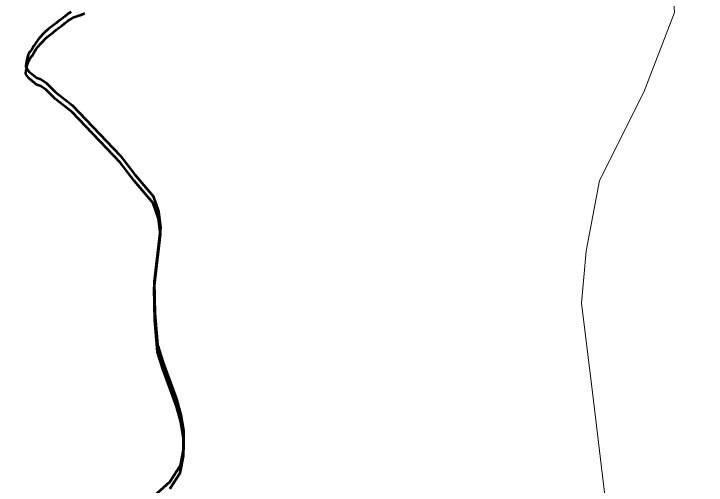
# Model space of a CAD drawing. Extents: x 553962 to 842807, y 8883888 to 9032388.
# Drawn here: x 815168.2 to 815428.8, y 9017342.1 to 9017519.5 of the extents above; entities that cross this region are included whole.
import ezdxf

# ---------------------------------------------------------------- set-up
doc = ezdxf.new("R2010")
doc.units = 0
doc.header["$LTSCALE"] = 200
doc.layers.add('1', color=7, linetype='Continuous', lineweight=13)

msp = doc.modelspace()

# ---------------------------------------------------------------- linework, layer by layer
at = {"layer": '1'}
msp.add_lwpolyline([(814742.5, 9018031.2), (815086.6, 9018118.9), (815141.4, 9018118.9), (815173, 9018113.9), (815194.5, 9018095.6), (815210.8, 9018077.6), (815228.1, 9018046.1), (815264, 9017962.8), (815299, 9017876.5), (815360.1, 9017714.2), (815404.8, 9017577.9), (815415.5, 9017540.1), (815416.9, 9017519.9), (815405.3, 9017490), (815388.7, 9017456.8), (815383.7, 9017430.2), (815381.9, 9017410.6), (815385.7, 9017380.1), (815395.1, 9017301.8), (815398.5, 9017253.9), (815421.2, 9017043.3), (815428.8, 9017012.6)], dxfattribs=at)
at = {"layer": '1', "lineweight": 53}
for points in [[(815189.8, 9017520.2), (815188.5, 9017519.4), (815187.4, 9017518.5), (815186.3, 9017517.6), (815185.2, 9017516.8), (815184.2, 9017516), (815183.1, 9017515.2), (815182.1, 9017514.4), (815181, 9017513.6), (815180, 9017512.7), (815179.1, 9017511.8), (815178.2, 9017510.8), (815177.4, 9017509.8), (815176.5, 9017508.6), (815175.8, 9017507.4), (815175.1, 9017506.3), (815174.3, 9017505.2), (815173.6, 9017504), (815173.2, 9017502.7), (815173, 9017501.4), (815172.8, 9017499.8), (815172.8, 9017499.4)], [(815189.8, 9017520.2), (815188.5, 9017519.4), (815187.4, 9017518.5), (815186.3, 9017517.6), (815185.2, 9017516.8), (815184.2, 9017516), (815183.1, 9017515.2), (815182.1, 9017514.4), (815181, 9017513.6), (815180, 9017512.7), (815179.1, 9017511.8), (815178.2, 9017510.8), (815177.4, 9017509.8), (815176.5, 9017508.6), (815175.8, 9017507.4), (815175.1, 9017506.3), (815174.3, 9017505.2), (815173.6, 9017504), (815173.2, 9017502.7), (815173, 9017501.4), (815172.8, 9017499.8), (815172.8, 9017499.4)], [(815189.8, 9017520.2), (815188.5, 9017519.4), (815187.4, 9017518.5), (815186.3, 9017517.6), (815185.2, 9017516.8), (815184.2, 9017516), (815183.1, 9017515.2), (815182.1, 9017514.4), (815181, 9017513.6), (815180, 9017512.7), (815179.1, 9017511.8), (815178.2, 9017510.8), (815177.4, 9017509.8), (815176.5, 9017508.6), (815175.8, 9017507.4), (815175.1, 9017506.3), (815174.3, 9017505.2), (815173.6, 9017504), (815173.2, 9017502.7), (815173, 9017501.4), (815172.8, 9017499.8), (815172.8, 9017499.4)], [(815189.8, 9017520.2), (815188.5, 9017519.4), (815187.4, 9017518.5), (815186.3, 9017517.6), (815185.2, 9017516.8), (815184.2, 9017516), (815183.1, 9017515.2), (815182.1, 9017514.4), (815181, 9017513.6), (815180, 9017512.7), (815179.1, 9017511.8), (815178.2, 9017510.8), (815177.4, 9017509.8), (815176.5, 9017508.6), (815175.8, 9017507.4), (815175.1, 9017506.3), (815174.3, 9017505.2), (815173.6, 9017504), (815173.2, 9017502.7), (815173, 9017501.4), (815172.8, 9017499.8), (815172.8, 9017499.4)], [(815172.8, 9017496.8), (815172.8, 9017497.2), (815173, 9017498.8), (815173.2, 9017500.1), (815173.6, 9017501.3), (815174.3, 9017502.6), (815175.1, 9017503.7), (815175.8, 9017504.8), (815176.5, 9017506), (815177.4, 9017507.2), (815178.2, 9017508.2), (815179.1, 9017509.1), (815180, 9017510.1), (815181, 9017510.9), (815182.1, 9017511.8), (815183.1, 9017512.6), (815184.2, 9017513.4), (815185.2, 9017514.2), (815186.3, 9017515), (815187.4, 9017515.9), (815188.5, 9017516.8), (815189.8, 9017517.6), (815190.9, 9017518.2), (815192.3, 9017518.7), (815193.6, 9017519.1), (815194.9, 9017519.7)], [(815172.8, 9017496.8), (815172.8, 9017497.2), (815173, 9017498.8), (815173.2, 9017500.1), (815173.6, 9017501.3), (815174.3, 9017502.6), (815175.1, 9017503.7), (815175.8, 9017504.8), (815176.5, 9017506), (815177.4, 9017507.2), (815178.2, 9017508.2), (815179.1, 9017509.1), (815180, 9017510.1), (815181, 9017510.9), (815182.1, 9017511.8), (815183.1, 9017512.6), (815184.2, 9017513.4), (815185.2, 9017514.2), (815186.3, 9017515), (815187.4, 9017515.9), (815188.5, 9017516.8), (815189.8, 9017517.6), (815190.9, 9017518.2), (815192.3, 9017518.7), (815193.6, 9017519.1), (815194.9, 9017519.7)], [(815172.8, 9017499.4), (815173.9, 9017497.8), (815176.9, 9017495.4), (815178.4, 9017494.9), (815180.4, 9017493.5), (815183.8, 9017490.1), (815190.2, 9017485.1), (815208.3, 9017466.2), (815213.7, 9017459.1), (815220.7, 9017450.8), (815222.7, 9017445.1), (815223.4, 9017439.1), (815221.1, 9017418.7), (815221.3, 9017406.8), (815222.3, 9017394.9), (815224.4, 9017388.1), (815229.5, 9017374.5), (815231.1, 9017368.5), (815232.1, 9017362.6), (815232.1, 9017355.8), (815230.8, 9017349.4), (815227, 9017343.4), (815220.8, 9017337.9)], [(815172.8, 9017499.4), (815173.9, 9017497.8), (815176.9, 9017495.4), (815178.4, 9017494.9), (815180.4, 9017493.5), (815183.8, 9017490.1), (815190.2, 9017485.1), (815208.3, 9017466.2), (815213.7, 9017459.1), (815220.7, 9017450.8), (815222.7, 9017445.1), (815223.4, 9017439.1), (815221.1, 9017418.7), (815221.3, 9017406.8), (815222.3, 9017394.9), (815224.4, 9017388.1), (815229.5, 9017374.5), (815231.1, 9017368.5), (815232.1, 9017362.6), (815232.1, 9017355.8), (815230.8, 9017349.4), (815227, 9017343.4), (815220.8, 9017337.9)], [(815172.8, 9017499.4), (815173.9, 9017497.8), (815176.9, 9017495.4), (815178.4, 9017494.9), (815180.4, 9017493.5), (815183.8, 9017490.1), (815190.2, 9017485.1), (815208.3, 9017466.2), (815213.7, 9017459.1), (815220.7, 9017450.8), (815222.7, 9017445.1), (815223.4, 9017439.1), (815221.1, 9017418.7), (815221.3, 9017406.8), (815222.3, 9017394.9), (815224.4, 9017388.1), (815229.5, 9017374.5), (815231.1, 9017368.5), (815232.1, 9017362.6), (815232.1, 9017355.8), (815230.8, 9017349.4), (815227, 9017343.4), (815220.8, 9017337.9)], [(815172.8, 9017499.4), (815173.9, 9017497.8), (815176.9, 9017495.4), (815178.4, 9017494.9), (815180.4, 9017493.5), (815183.8, 9017490.1), (815190.2, 9017485.1), (815208.3, 9017466.2), (815213.7, 9017459.1), (815220.7, 9017450.8), (815222.7, 9017445.1), (815223.4, 9017439.1), (815221.1, 9017418.7), (815221.3, 9017406.8), (815222.3, 9017394.9), (815224.4, 9017388.1), (815229.5, 9017374.5), (815231.1, 9017368.5), (815232.1, 9017362.6), (815232.1, 9017355.8), (815230.8, 9017349.4), (815227, 9017343.4), (815220.8, 9017337.9)], [(815227, 9017340.8), (815230.8, 9017346.8), (815232.1, 9017353.2), (815232.1, 9017360), (815231.1, 9017365.9), (815229.5, 9017371.9), (815224.4, 9017385.5), (815222.3, 9017392.2), (815221.3, 9017404.2), (815221.1, 9017416.1), (815223.4, 9017436.5), (815222.7, 9017442.4), (815220.7, 9017448.2), (815213.7, 9017456.5), (815208.3, 9017463.5), (815190.2, 9017482.5), (815183.8, 9017487.5), (815180.4, 9017490.9), (815178.4, 9017492.3), (815176.9, 9017492.8), (815173.9, 9017495.2), (815172.8, 9017496.8)], [(815227, 9017340.8), (815230.8, 9017346.8), (815232.1, 9017353.2), (815232.1, 9017360), (815231.1, 9017365.9), (815229.5, 9017371.9), (815224.4, 9017385.5), (815222.3, 9017392.2), (815221.3, 9017404.2), (815221.1, 9017416.1), (815223.4, 9017436.5), (815222.7, 9017442.4), (815220.7, 9017448.2), (815213.7, 9017456.5), (815208.3, 9017463.5), (815190.2, 9017482.5), (815183.8, 9017487.5), (815180.4, 9017490.9), (815178.4, 9017492.3), (815176.9, 9017492.8), (815173.9, 9017495.2), (815172.8, 9017496.8)]]:
    msp.add_lwpolyline(points, dxfattribs=at)

doc.saveas('drawing.dxf')
